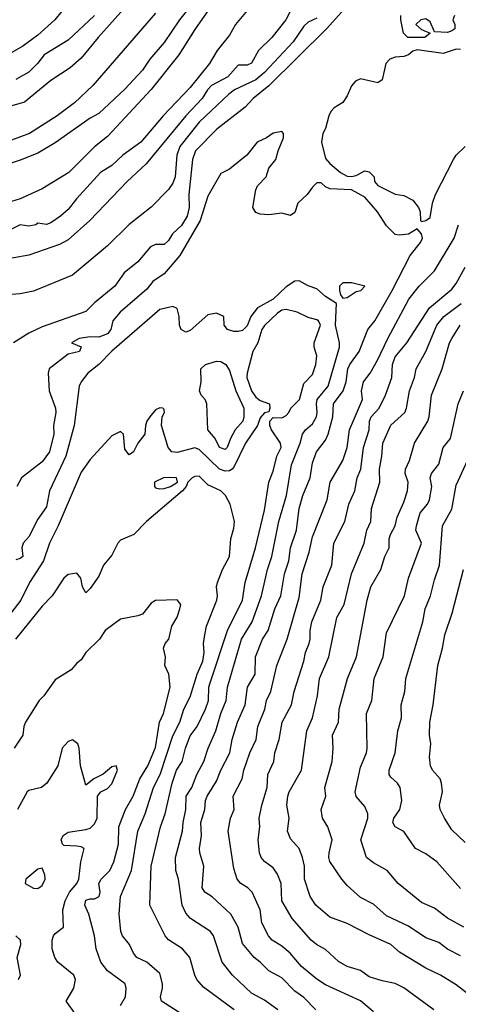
# Model space of a CAD drawing. Header units: metres. Extents: x -46681 to -43747, y -240911 to -237677.
# Tile 478 of 656: x -43965 to -43915, y -239718 to -239605. Entities that reach past the tile are written whole.
import ezdxf

# ---------------------------------------------------------------- set-up
doc = ezdxf.new("R2010")
doc.units = ezdxf.units.M
doc.layers.add('CONTOUR_INDEX', color=1, linetype='Continuous')
doc.layers.add('CONTOUR_INTER', color=3, linetype='Continuous')

msp = doc.modelspace()

# ---------------------------------------------------------------- linework, layer by layer
at = {"layer": 'CONTOUR_INDEX'}
for points, elevation in [([(-43931.1, -239604.83), (-43932.1, -239605.26), (-43932.6, -239605.73), (-43933.82, -239607.52), (-43937.1, -239611.04), (-43938.1, -239611.87), (-43940.54, -239613.02), (-43941.2, -239613.52), (-43944.6, -239616.72), (-43946.81, -239619.52), (-43947.13, -239620.52), (-43947.32, -239623.02), (-43947.6, -239623.74), (-43948.1, -239624.44), (-43950.1, -239626.49), (-43952.6, -239628.48), (-43955.1, -239630.93), (-43959.1, -239634.29), (-43963.6, -239636.12), (-43965.1, -239636.4), (-43967.6, -239636.6)], 115), ([(-43949.6, -239604.24), (-43956.77, -239612.52), (-43958.87, -239614.52), (-43960.87, -239616.02), (-43964.06, -239618.02), (-43966.1, -239618.81)], 120), ([(-43917.66, -239718.52), (-43921.1, -239715.97), (-43922.1, -239715.47), (-43923.6, -239715.18), (-43925.1, -239714.7), (-43926.1, -239713.98), (-43927.6, -239713.54), (-43928.6, -239712.97), (-43930.1, -239711.58), (-43931.13, -239711.02), (-43931.75, -239710.52), (-43933.92, -239708.02), (-43935.09, -239706.02), (-43935.2, -239704.02), (-43935.6, -239702.94), (-43936.1, -239702.24), (-43937.1, -239701.5), (-43937.49, -239701.02), (-43937.65, -239700.52), (-43937.83, -239699.02), (-43937.63, -239697.52), (-43937.71, -239696.52), (-43937.39, -239695.02), (-43936.77, -239693.02), (-43936.73, -239691.52), (-43936.03, -239690.02), (-43935.91, -239689.02), (-43935.4, -239687.52), (-43935.08, -239685.52), (-43934.01, -239683.52), (-43933.7, -239682.02), (-43932.57, -239678.52), (-43932.39, -239677.52), (-43931.97, -239676.52), (-43931.84, -239676.02), (-43931.87, -239675.02), (-43931.67, -239674.02), (-43930.62, -239671.52), (-43930.37, -239670.02), (-43929.39, -239667.52), (-43929.16, -239665.02), (-43927.87, -239662.52), (-43927.43, -239660.52), (-43926.74, -239659.02), (-43926.48, -239657.52), (-43926.05, -239656.52), (-43925.75, -239654.02), (-43925.09, -239652.02), (-43925.05, -239651.02), (-43924.87, -239650.52), (-43923.94, -239649.52), (-43923.23, -239648.02), (-43922.49, -239646.02), (-43922.41, -239644.52), (-43922.1, -239643.62), (-43920.78, -239642.02), (-43918.17, -239638.02), (-43915.6, -239635.89), (-43915.1, -239635.24), (-43914.1, -239633.34)], 115), ([(-43945.6, -239719.61), (-43948.9, -239717.52), (-43949.01, -239717.02), (-43948.79, -239716.02), (-43948.8, -239715.52), (-43949.1, -239714.35), (-43950.6, -239713.02), (-43951.73, -239712.52), (-43952.12, -239712.02), (-43952.59, -239711.02), (-43953.37, -239710.02), (-43953.57, -239709.52), (-43953.75, -239707.52), (-43953.6, -239705.52), (-43952.35, -239702.52), (-43951.63, -239698.02), (-43950.77, -239696.02), (-43949.82, -239693.02), (-43949.06, -239691.52), (-43947.6, -239687.1), (-43946.82, -239685.52), (-43946.36, -239684.02), (-43945.6, -239682.6), (-43944.8, -239680.02), (-43944.17, -239678.52), (-43944, -239677.52), (-43944.08, -239676.52), (-43943.95, -239675.52), (-43943.73, -239674.52), (-43942.57, -239671.52), (-43942.48, -239671.02), (-43942.61, -239670.02), (-43942.49, -239669.52), (-43941.91, -239668.02), (-43941.09, -239666.52), (-43940.95, -239664.52), (-43940.6, -239663.29), (-43940.52, -239662.52), (-43941.03, -239660.52), (-43941.55, -239659.52), (-43942.1, -239659.02), (-43943.6, -239658.33), (-43944.6, -239657.32), (-43945.1, -239657.36), (-43945.39, -239657.52), (-43945.89, -239658.02), (-43946.07, -239658.52), (-43946.51, -239659.02), (-43950.62, -239662.52), (-43952.08, -239664.02), (-43953.6, -239664.66), (-43953.92, -239665.02), (-43954.6, -239666.38), (-43955.56, -239667.52), (-43956.1, -239668.79), (-43957.1, -239670.19), (-43957.6, -239670.68), (-43957.96, -239670.02), (-43958.14, -239669.02), (-43958.6, -239668.43), (-43959.6, -239668.6), (-43960.1, -239669.02), (-43961.46, -239671.02), (-43962.6, -239672.24), (-43965.63, -239676.02)], 110), ([(-43948.6, -239657.48), (-43949.7, -239658.02), (-43949.72, -239658.52), (-43949.6, -239658.65), (-43949.1, -239658.78), (-43948.6, -239658.73), (-43947.89, -239658.52), (-43947.06, -239658.02), (-43947.18, -239657.52), (-43948.6, -239657.48)], 110), ([(-43914.1, -239699.3), (-43915.6, -239697.86), (-43916.47, -239696.52), (-43916.94, -239695.52), (-43917.04, -239695.02), (-43916.67, -239693.52), (-43916.8, -239692.52), (-43916.94, -239692.02), (-43917.83, -239691.02), (-43918.06, -239690.52), (-43918.17, -239689.52), (-43918.03, -239688.02), (-43918.16, -239687.02), (-43918.15, -239685.52), (-43917.76, -239683.52), (-43917.23, -239679.02), (-43916.67, -239677.02), (-43916.41, -239675.52), (-43915.56, -239673.02), (-43914.27, -239668.02)], 120)]:
    msp.add_lwpolyline(points, dxfattribs=dict(at, elevation=elevation))
at = {"layer": 'CONTOUR_INTER'}
for points, elevation in [([(-43941.1, -239600.37), (-43945.1, -239606.11), (-43946.91, -239609.02), (-43950.1, -239612.99), (-43955.1, -239618.39), (-43956.6, -239619.57), (-43959.55, -239622.52), (-43962.6, -239624.36), (-43965.1, -239625.52), (-43967.1, -239626.15)], 118), ([(-43944.91, -239602.52), (-43946.86, -239605.02), (-43948.6, -239607.59), (-43950.23, -239609.52), (-43951.1, -239610.77), (-43953.1, -239612.96), (-43956.1, -239615.74), (-43957.1, -239616.26), (-43961.1, -239619.09), (-43963.1, -239620.29), (-43965.1, -239621.11), (-43968.1, -239622.07)], 119), ([(-43933.1, -239601.97), (-43934.66, -239605.02), (-43936.24, -239607.02), (-43937.8, -239608.52), (-43938.6, -239609.96), (-43939.1, -239610.21), (-43940.1, -239610.2), (-43941.3, -239611.52), (-43943.16, -239612.52), (-43943.63, -239613.02), (-43944.23, -239614.02), (-43946.1, -239616.02), (-43950.65, -239621.52), (-43952.83, -239623.52), (-43957.13, -239628.02), (-43959.6, -239630.22), (-43960.6, -239630.76), (-43964.1, -239632), (-43967.6, -239632.61)], 116), ([(-43951.6, -239601.89), (-43956.17, -239607.02), (-43958.1, -239609.4), (-43959.38, -239610.52), (-43961.6, -239611.95), (-43964.6, -239614.44), (-43966.6, -239615.03)], 121), ([(-43926.85, -239602.52), (-43930, -239606.02), (-43936.6, -239612.56), (-43938.41, -239614.02), (-43939.33, -239615.02), (-43942.55, -239617.52), (-43945.02, -239620.02), (-43945.36, -239621.02), (-43945.77, -239625.02), (-43945.75, -239626.52), (-43945.97, -239627.52), (-43946.6, -239628.6), (-43947.66, -239629.52), (-43948.1, -239630.29), (-43948.6, -239630.75), (-43949.6, -239630.75), (-43950.15, -239631.02), (-43951.6, -239632.75), (-43953.2, -239634.02), (-43954.24, -239635.52), (-43956.6, -239637.45), (-43957.6, -239638.43), (-43962.6, -239640.19), (-43964.1, -239640.93), (-43965.89, -239642.02)], 114), ([(-43960.34, -239604.02), (-43961.14, -239605.02), (-43963.1, -239606.78), (-43964.81, -239608.02), (-43966.6, -239609.07)], 123), ([(-43939.1, -239603.94), (-43940.43, -239605.52), (-43941.1, -239606.76), (-43942.51, -239608.52), (-43943.42, -239610.02), (-43945.6, -239612.77), (-43948.7, -239616.02), (-43951.29, -239619.02), (-43953.33, -239620.52), (-43954.6, -239621.69), (-43955.89, -239622.52), (-43958.65, -239625.52), (-43959.6, -239626.73), (-43960.47, -239627.52), (-43961.6, -239628.27), (-43962.1, -239628.48), (-43963.1, -239628.33), (-43963.33, -239628.52), (-43964.1, -239628.66), (-43965.1, -239628.5), (-43966.1, -239629)], 117), ([(-43956.58, -239604.52), (-43959.6, -239607.33), (-43962.36, -239609.02), (-43963.11, -239610.02), (-43964.12, -239611.02), (-43965.6, -239611.84)], 122), ([(-43915.32, -239604.52), (-43915.5, -239605.02), (-43915.25, -239605.52), (-43915.26, -239606.02), (-43915.6, -239606.25), (-43916.1, -239606.45), (-43917.6, -239606.38), (-43918.1, -239605.24), (-43918.6, -239604.9), (-43919.18, -239605.02), (-43919.73, -239605.52), (-43919.1, -239606.1), (-43918.1, -239606.52), (-43918.72, -239607.02), (-43920.67, -239607.02), (-43921.16, -239606.52), (-43921.45, -239605.02), (-43921.46, -239604.52)], 114), ([(-43914.6, -239608.41), (-43915.1, -239608.37), (-43916.6, -239608.86), (-43919.6, -239608.43)], 113), ([(-43919.6, -239608.43), (-43920.1, -239608.58), (-43920.6, -239609.02), (-43921.1, -239609.19), (-43922.1, -239609.28), (-43922.71, -239609.52), (-43923.18, -239610.02), (-43923.6, -239611.87), (-43924.1, -239612.22), (-43926.1, -239611.78), (-43926.65, -239612.02), (-43927.1, -239612.56), (-43927.6, -239613.71), (-43928.1, -239614.48), (-43929.1, -239615.09), (-43929.48, -239615.52), (-43929.73, -239616.02), (-43930.1, -239617.45), (-43930.41, -239618.02), (-43930.56, -239619.02), (-43930.1, -239620.9), (-43929.6, -239621.48), (-43928.37, -239622.52), (-43927.6, -239622.93), (-43927.1, -239622.97), (-43926.6, -239622.85), (-43925.6, -239622.3), (-43925.1, -239622.42), (-43924.53, -239623.02), (-43924.48, -239623.52), (-43924.1, -239623.99), (-43922.1, -239625), (-43921.1, -239625.15), (-43920.1, -239625.69), (-43919.44, -239626.52), (-43919.23, -239627.02), (-43919.21, -239628.02), (-43919.1, -239628.12), (-43918.6, -239628.02), (-43918.1, -239627.68), (-43917.83, -239626.02), (-43917.48, -239625.02), (-43915.41, -239621.02), (-43915.1, -239620.51), (-43914.1, -239619.52)], 113), ([(-43931.19, -239718.52), (-43932.6, -239717.07), (-43933.6, -239716.38), (-43935.1, -239714.85), (-43936.6, -239714.03), (-43937.59, -239713.02), (-43938.28, -239712.52), (-43939.6, -239710.9), (-43940.12, -239709.02), (-43940.95, -239707.52), (-43943.1, -239705.53), (-43943.95, -239705.02), (-43944.26, -239704.52), (-43944.06, -239702.02), (-43944.51, -239700.52), (-43944.55, -239700.02), (-43944.31, -239698.52), (-43944.38, -239697.02), (-43943.92, -239695.52), (-43943.85, -239694.52), (-43943.67, -239694.02), (-43942.6, -239692.28), (-43942.12, -239691.02), (-43941.07, -239689.02), (-43940.8, -239687.52), (-43940.18, -239685.52), (-43939.31, -239683.52), (-43939.03, -239681.52), (-43938.17, -239680.02), (-43938.12, -239678.02), (-43937.32, -239676.02), (-43936.68, -239675.02), (-43935.9, -239672.52), (-43935.22, -239671.02), (-43934.8, -239668.52), (-43934.32, -239667.02), (-43934.1, -239665.54), (-43933.43, -239663.52), (-43933.1, -239661.03), (-43932.71, -239659.52), (-43931.85, -239657.52), (-43931.6, -239655.79), (-43931.12, -239654.52), (-43930.1, -239653.21), (-43929.79, -239652.52), (-43929.27, -239650.52), (-43929.19, -239649.02), (-43928.06, -239647.52), (-43927.73, -239646.52), (-43927.53, -239645.02), (-43927.32, -239644.52), (-43926.25, -239643.02), (-43925.25, -239640.52), (-43924.46, -239639.52), (-43922.44, -239636.02), (-43920.39, -239632.02), (-43919.2, -239630.52), (-43918.97, -239630.02), (-43919.1, -239629.52), (-43919.6, -239628.95), (-43920.6, -239629.56), (-43921.6, -239629.7), (-43922.1, -239629.63), (-43923.1, -239628.62), (-43924.12, -239627.02), (-43925.6, -239625.33), (-43927.1, -239624.49), (-43929.6, -239624.38), (-43930.1, -239624.16), (-43930.6, -239623.68), (-43931.1, -239623.68), (-43931.6, -239624.18), (-43932.22, -239625.02), (-43933.27, -239626.02), (-43933.6, -239627.11), (-43934.1, -239627.45), (-43935.1, -239627.18), (-43936.6, -239627.37), (-43937.6, -239627.28), (-43938.1, -239627.1), (-43938.43, -239626.52), (-43938.1, -239624.5), (-43937.89, -239624.02), (-43936.92, -239623.02), (-43936.58, -239622.02), (-43935.78, -239621.02), (-43935.54, -239620.02), (-43934.91, -239618.52), (-43934.9, -239618.02), (-43935.1, -239617.79), (-43936.1, -239617.99), (-43936.86, -239618.52), (-43937.93, -239619.02), (-43939.12, -239620.52), (-43941.1, -239622.11), (-43942.1, -239622.62), (-43943.6, -239625.23), (-43944.48, -239628.02), (-43946.81, -239632.02), (-43948.6, -239634.12), (-43949.91, -239635.02), (-43950.6, -239635.9), (-43953.64, -239638.52), (-43954.48, -239639.52), (-43954.72, -239640.52), (-43955.1, -239640.99), (-43956.1, -239641.38), (-43957.1, -239641.35), (-43958.34, -239641.52), (-43959.22, -239642.02), (-43958.1, -239642.48), (-43958.3, -239643.02), (-43959.6, -239643.35), (-43961.77, -239645.02), (-43961.89, -239645.52), (-43961.78, -239647.52), (-43961.05, -239649.52), (-43961.02, -239650.02), (-43961.28, -239651.52), (-43961.24, -239652.52), (-43961.74, -239654.52), (-43962.6, -239655.66), (-43964.94, -239657.52), (-43965.49, -239658.52)], 113), ([(-43924.6, -239718.75), (-43926.1, -239717.47), (-43930.1, -239715.63), (-43931.1, -239714.97), (-43932.84, -239713.52), (-43934.15, -239712.02), (-43935.1, -239711.22), (-43936.2, -239710.52), (-43936.63, -239710.02), (-43937.41, -239708.52), (-43937.6, -239707.02), (-43938.5, -239705.02), (-43939.02, -239704.52), (-43939.82, -239704.02), (-43940.23, -239703.52), (-43940.6, -239702.3), (-43941.25, -239698.02), (-43940.99, -239696.52), (-43940.59, -239695.52), (-43940.67, -239694.02), (-43939.64, -239692.02), (-43939.46, -239691.02), (-43938.78, -239689.02), (-43938.04, -239687.52), (-43937.84, -239686.02), (-43937.07, -239684.02), (-43936.86, -239683.02), (-43936.38, -239682.02), (-43935.67, -239679.02), (-43934.51, -239676.02), (-43933.1, -239671.24), (-43932.77, -239668.52), (-43931.96, -239666.02), (-43931.6, -239664.26), (-43929.89, -239660.02), (-43929.55, -239658.02), (-43928.11, -239655.52), (-43927.6, -239654.05), (-43927.35, -239652.02), (-43925.86, -239648.52), (-43925.99, -239647.52), (-43925.74, -239646.52), (-43924.99, -239645.52), (-43924.12, -239644.02), (-43922.97, -239641.52), (-43920.54, -239637.02), (-43919.35, -239635.52), (-43917.6, -239633.78), (-43915.34, -239630.02), (-43914.84, -239628.52)], 114), ([(-43935.55, -239718.52), (-43937.1, -239717.38), (-43938.6, -239716.61), (-43940.75, -239714.52), (-43941.93, -239713.02), (-43942.96, -239710.02), (-43943.28, -239709.52), (-43945.57, -239708.02), (-43946.1, -239707.42), (-43946.54, -239706.52), (-43946.94, -239703.52), (-43947.26, -239702.52), (-43947.3, -239701.02), (-43946.48, -239698.02), (-43946.42, -239697.02), (-43946.12, -239695.52), (-43946.08, -239694.02), (-43945.41, -239693.02), (-43944.85, -239691.52), (-43944.04, -239690.02), (-43943.57, -239688.52), (-43942.69, -239686.52), (-43942.1, -239684.52), (-43941.5, -239683.02), (-43941.34, -239681.52), (-43939.73, -239676.02), (-43938.51, -239674.02), (-43937.44, -239671.02), (-43936.74, -239668.02), (-43936.26, -239666.52), (-43935.45, -239662.52), (-43934.56, -239659.52), (-43933.98, -239656.02), (-43932.99, -239653.52), (-43932.72, -239652.52), (-43932.38, -239652.02), (-43931.6, -239651.33), (-43931.13, -239650.52), (-43931.04, -239650.02), (-43931.15, -239649.02), (-43931.05, -239648.52), (-43929.78, -239647.02), (-43928.5, -239642.52), (-43928.49, -239642.02), (-43928.94, -239640.02), (-43928.84, -239637.52), (-43930.1, -239636.73), (-43931.1, -239635.83), (-43932.1, -239635.48), (-43933.1, -239634.92), (-43933.6, -239634.95), (-43934.6, -239635.62), (-43936.1, -239637.02), (-43937.89, -239638.02), (-43938.66, -239639.02), (-43939.1, -239640.08), (-43939.6, -239640.61), (-43940.1, -239640.75), (-43940.6, -239640.74), (-43941.35, -239640.52), (-43941.72, -239640.02), (-43941.74, -239639.02), (-43942.6, -239638.62), (-43943.6, -239638.84), (-43945.6, -239640.63), (-43946.1, -239640.81), (-43946.64, -239640.52), (-43946.83, -239640.02), (-43946.87, -239639.02), (-43947.1, -239638.08), (-43947.6, -239637.88), (-43949.1, -239638.23), (-43954.6, -239642.99), (-43956.1, -239644.51), (-43957.37, -239645.52), (-43958.1, -239646.5), (-43958.34, -239647.02), (-43958.91, -239651.52), (-43959.86, -239655.02), (-43961.74, -239659.02), (-43962.1, -239660.82), (-43963.1, -239662.24), (-43964.1, -239664.28), (-43964.76, -239665.02), (-43964.91, -239665.52), (-43964.81, -239666.52), (-43965.1, -239666.75), (-43965.6, -239666.9)], 112), ([(-43928.1, -239635.15), (-43928.5, -239635.52), (-43928.5, -239636.02), (-43928.38, -239636.52), (-43928.1, -239636.93), (-43927.6, -239636.82), (-43926.6, -239636.15), (-43926.03, -239636.02), (-43925.58, -239635.52), (-43927.1, -239635.14), (-43928.1, -239635.15)], 112), ([(-43913.1, -239717.21), (-43915.1, -239715.62), (-43916.91, -239714.52), (-43918.6, -239713.74), (-43921.6, -239711.91), (-43922.6, -239711.01), (-43925.1, -239709.91), (-43927.6, -239708.62), (-43929.6, -239707.87), (-43931.21, -239706.52), (-43931.86, -239705.52), (-43932.51, -239703.52), (-43932.5, -239702.02), (-43932.72, -239701.02), (-43933.12, -239700.02), (-43934.1, -239698.88), (-43934.45, -239698.02), (-43934.26, -239696.52), (-43934.55, -239695.02), (-43934.41, -239694.02), (-43934.25, -239693.52), (-43932.86, -239691.02), (-43932.24, -239686.52), (-43931.6, -239685.01), (-43931.02, -239682.52), (-43930.78, -239680.52), (-43929.71, -239678.02), (-43928.79, -239673.52), (-43927.97, -239672.02), (-43927.1, -239668.52), (-43925.68, -239665.02), (-43925.35, -239663.52), (-43924.89, -239662.52), (-43924.81, -239661.02), (-43923.87, -239658.02), (-43923.92, -239656.52), (-43923.65, -239655.02), (-43923.54, -239653.52), (-43922.6, -239651.48), (-43921.02, -239650.02), (-43920.82, -239649.52), (-43920.47, -239647.52), (-43919.9, -239646.02), (-43919.7, -239645.02), (-43918.58, -239643.02), (-43917.33, -239640.02), (-43916.53, -239639.02), (-43914.55, -239637.52)], 116), ([(-43940.57, -239718.52), (-43944.1, -239715.89), (-43944.84, -239715.02), (-43945.08, -239714.52), (-43945.65, -239712.52), (-43946.48, -239711.52), (-43948.1, -239710.49), (-43948.5, -239710.02), (-43950.24, -239706.52), (-43950.1, -239702.02), (-43949.01, -239697.52), (-43948.48, -239696.02), (-43947.69, -239692.52), (-43947.17, -239691.02), (-43946.53, -239690.02), (-43946.15, -239688.52), (-43945.6, -239687.1), (-43944.82, -239686.02), (-43943.87, -239684.02), (-43943.53, -239683.02), (-43943.47, -239681.52), (-43943.34, -239681.02), (-43941.33, -239675.02), (-43939.61, -239671.52), (-43939.32, -239669.52), (-43938.11, -239665.52), (-43937.1, -239661.21), (-43936.58, -239658.02), (-43936.1, -239656.73), (-43935.67, -239655.02), (-43935.2, -239654.02), (-43935.25, -239653.52), (-43936.31, -239652.02), (-43936.49, -239651.52), (-43936.5, -239651.02), (-43936.1, -239650.59), (-43935.1, -239650.63), (-43934.6, -239650.38), (-43934.3, -239650.02), (-43934.06, -239649.52), (-43933.09, -239648.52), (-43932.6, -239646.7), (-43931.6, -239645.66), (-43931.22, -239644.52), (-43931.08, -239643.52), (-43931.38, -239642.52), (-43931.39, -239642.02), (-43930.67, -239640.02), (-43930.9, -239639.52), (-43931.1, -239639.4), (-43932.1, -239639.12), (-43933.33, -239638.52), (-43934.6, -239638.22), (-43935.1, -239638.29), (-43935.6, -239638.64), (-43937.1, -239640.05), (-43937.39, -239640.52), (-43937.85, -239642.02), (-43938.45, -239643.02), (-43939.1, -239645.51), (-43939.12, -239646.02), (-43938.58, -239647.52), (-43938.1, -239648.27), (-43937.6, -239648.64), (-43936.51, -239649.02), (-43936.47, -239649.52), (-43936.6, -239649.93), (-43937.1, -239650.05), (-43937.6, -239650.65), (-43937.88, -239651.52), (-43939.27, -239653.52), (-43940.6, -239656.28), (-43940.82, -239656.52), (-43941.1, -239656.71), (-43941.6, -239656.74), (-43942.25, -239656.52), (-43944.6, -239654.26), (-43945.1, -239654.08), (-43947.1, -239654.59), (-43947.71, -239654.52), (-43948.13, -239654.02), (-43948.9, -239651.52), (-43948.84, -239650.52), (-43948.56, -239650.02), (-43948.6, -239649.68), (-43948.74, -239649.52), (-43949.1, -239649.48), (-43949.6, -239649.72), (-43950.26, -239650.52), (-43950.6, -239651.02), (-43950.75, -239651.52), (-43950.82, -239652.52), (-43951.62, -239653.52), (-43952.1, -239654.54), (-43952.6, -239654.89), (-43953.1, -239654.22), (-43953.28, -239652.52), (-43953.6, -239652.18), (-43954.6, -239652.7), (-43957.1, -239655.39), (-43958.1, -239656.88), (-43960.76, -239663.02), (-43961.76, -239665.02), (-43962.44, -239667.02), (-43964.03, -239669.52), (-43965.03, -239671.52), (-43966.94, -239674.02)], 111), ([(-43914.6, -239712.32), (-43916.1, -239711.55), (-43917.1, -239710.79), (-43918.6, -239710.24), (-43920.6, -239708.9), (-43923.1, -239707.74), (-43924.6, -239706.4), (-43926.1, -239705.64), (-43927.6, -239704.24), (-43928.23, -239703.52), (-43929.6, -239701.51), (-43929.73, -239701.02), (-43929.69, -239700.52), (-43929.35, -239699.02), (-43929.84, -239697.52), (-43930.46, -239696.52), (-43930.59, -239695.52), (-43930.06, -239694.02), (-43930.16, -239693.02), (-43929.35, -239690.02), (-43929.21, -239688.52), (-43929.3, -239687.02), (-43928.59, -239685.52), (-43928.54, -239684.02), (-43927.56, -239680.52), (-43926.54, -239678.02), (-43925.34, -239671.52), (-43924.9, -239670.02), (-43923.74, -239668.02), (-43923.31, -239666.52), (-43922.78, -239665.52), (-43922.78, -239664.52), (-43922.65, -239664.02), (-43922.12, -239663.02), (-43921.87, -239662.02), (-43921.1, -239660.31), (-43920.68, -239659.02), (-43920.63, -239658.02), (-43920.95, -239657.02), (-43920.94, -239656.52), (-43920.46, -239655.52), (-43919.89, -239653.52), (-43918.36, -239651.02), (-43918.2, -239650.52), (-43917.95, -239648.02), (-43916.72, -239645.02), (-43915.87, -239642.02), (-43915.63, -239641.52), (-43914.66, -239640.02)], 117), ([(-43943.85, -239644.52), (-43942.6, -239644.13), (-43942.1, -239644.17), (-43941.53, -239644.52), (-43941.1, -239645.22), (-43940.37, -239647.52), (-43939.47, -239649.52), (-43939.45, -239650.52), (-43939.59, -239651.02), (-43940.46, -239652.02), (-43941.01, -239653.02), (-43941.37, -239654.02), (-43941.6, -239654.28), (-43942.26, -239654.02), (-43942.76, -239653.02), (-43943.61, -239652.02), (-43943.72, -239649.02), (-43943.9, -239648.52), (-43944.36, -239648.02), (-43944.56, -239647.52), (-43944.34, -239646.52), (-43944.4, -239645.02), (-43943.85, -239644.52)], 112), ([(-43914.22, -239709.02), (-43916.1, -239708.01), (-43917.6, -239706.83), (-43919.1, -239706.21), (-43921.77, -239704.02), (-43923.02, -239702.52), (-43924.6, -239701.66), (-43925.38, -239701.02), (-43926.03, -239699.02), (-43925.25, -239696.52), (-43925.23, -239696.02), (-43925.6, -239695.21), (-43926.6, -239694.06), (-43926.69, -239693.52), (-43926.1, -239690.68), (-43925.4, -239689.02), (-43925.31, -239688.52), (-43925.4, -239684.52), (-43924.78, -239683.02), (-43924.52, -239680.52), (-43923.5, -239678.02), (-43923.1, -239675.3), (-43921.03, -239671.02), (-43920.57, -239669.02), (-43919.11, -239665.02), (-43919.73, -239663.52), (-43919.67, -239663.02), (-43919.26, -239661.52), (-43918.39, -239660.52), (-43918.18, -239660.02), (-43917.9, -239658.52), (-43918.08, -239657.52), (-43917.95, -239657.02), (-43917.1, -239655.95), (-43916.6, -239654.02), (-43915.75, -239653.02), (-43914.9, -239649.02), (-43914.27, -239647.52)], 118), ([(-43914.6, -239704.61), (-43917.35, -239701.52), (-43918.6, -239700.6), (-43919.78, -239700.02), (-43921.1, -239698.07), (-43922.1, -239697.53), (-43922.37, -239697.02), (-43922.26, -239696.52), (-43921.58, -239695.52), (-43921.33, -239694.52), (-43921.53, -239693.02), (-43921.85, -239692.52), (-43922.6, -239691.82), (-43922.78, -239691.52), (-43922.81, -239691.02), (-43922.11, -239689.02), (-43921.8, -239686.52), (-43921.4, -239685.02), (-43921.44, -239683.52), (-43921.02, -239682.02), (-43920.87, -239680.52), (-43918.95, -239674.02), (-43918.66, -239672.52), (-43918.04, -239671.02), (-43917.6, -239669.19), (-43917.01, -239667.52), (-43916.69, -239663.02), (-43915.6, -239661.12), (-43915.1, -239658.37), (-43913.12, -239654.02)], 119), ([(-43953.61, -239718.02), (-43953.03, -239717.02), (-43952.94, -239716.02), (-43953.06, -239715.52), (-43955.11, -239714.02), (-43955.88, -239713.02), (-43956.41, -239711.52), (-43956.57, -239710.02), (-43957.23, -239707.52), (-43957.7, -239706.52), (-43957.6, -239705.94), (-43957.1, -239705.77), (-43956.6, -239705.79), (-43956.04, -239705.52), (-43955.95, -239705.02), (-43956.1, -239704.01), (-43955.83, -239703.52), (-43954.83, -239702.52), (-43954.37, -239701.52), (-43953.84, -239699.52), (-43953.79, -239697.52), (-43953.03, -239695.52), (-43952.14, -239694.02), (-43951.38, -239692.02), (-43950.46, -239690.52), (-43949.6, -239688.42), (-43949.12, -239685.52), (-43948.69, -239684.52), (-43947.91, -239681.52), (-43948.06, -239680.02), (-43948.51, -239679.02), (-43948.46, -239678.02), (-43948.69, -239677.02), (-43948.5, -239676.52), (-43948.08, -239676.02), (-43947.72, -239674.52), (-43947.1, -239673.47), (-43946.79, -239672.52), (-43946.7, -239672.02), (-43947.1, -239671.48), (-43949.6, -239671.58), (-43950.1, -239671.89), (-43951.1, -239673.13), (-43951.6, -239673.34), (-43953.6, -239673.73), (-43955.37, -239675.02), (-43956.02, -239676.02), (-43957.57, -239677.52), (-43958.1, -239678.36), (-43958.6, -239678.74), (-43959.25, -239679.52), (-43961.1, -239680.67), (-43962.41, -239682.52), (-43962.92, -239683.02), (-43964.5, -239685.52), (-43964.7, -239686.02), (-43964.8, -239687.02), (-43965.79, -239688.52)], 109), ([(-43958.73, -239719.02), (-43959.84, -239717.52), (-43958.96, -239716.02), (-43958.75, -239715.02), (-43958.97, -239714.52), (-43960.78, -239713.02), (-43961.12, -239712.52), (-43961.44, -239711.52), (-43961.45, -239710.52), (-43961.28, -239710.02), (-43961.1, -239709.74), (-43960.16, -239709.02), (-43960.21, -239707.02), (-43959.97, -239706.02), (-43959.46, -239705.02), (-43958.62, -239704.02), (-43958.37, -239703.52), (-43958.15, -239701.52), (-43957.77, -239700.02), (-43958.1, -239699.82), (-43958.6, -239699.74), (-43960.1, -239699.65), (-43960.25, -239699.52), (-43960.42, -239699.02), (-43960.18, -239698.52), (-43959.6, -239698.13), (-43957.6, -239697.84), (-43957.1, -239697.67), (-43956.6, -239697.16), (-43956.27, -239696.52), (-43956.25, -239694.02), (-43955.87, -239693.52), (-43955.1, -239693.13), (-43954.6, -239692.59), (-43953.94, -239691.02), (-43954.1, -239690.51), (-43954.6, -239690.66), (-43955.6, -239691.47), (-43956.66, -239692.02), (-43957.6, -239692.73), (-43958.2, -239690.52), (-43958.35, -239688.52), (-43958.49, -239688.02), (-43959.1, -239687.56), (-43959.6, -239687.74), (-43960.29, -239688.52), (-43960.78, -239690.52), (-43962.06, -239692.52), (-43962.65, -239693.02), (-43964.1, -239693.35), (-43964.32, -239693.52), (-43965.4, -239695.52)], 108), ([(-43963.1, -239702.36), (-43964.47, -239703.52), (-43964.52, -239704.02), (-43963.6, -239704.55), (-43963.1, -239704.58), (-43962.6, -239704.24), (-43962.23, -239703.52), (-43962.29, -239703.02), (-43962.6, -239702.25), (-43963.1, -239702.36)], 107), ([(-43965.3, -239715.02), (-43965.07, -239714.52), (-43965.47, -239712.52), (-43965.04, -239711.02), (-43965.07, -239710.52), (-43965.6, -239710.03)], 107)]:
    msp.add_lwpolyline(points, dxfattribs=dict(at, elevation=elevation))

doc.saveas('drawing.dxf')
